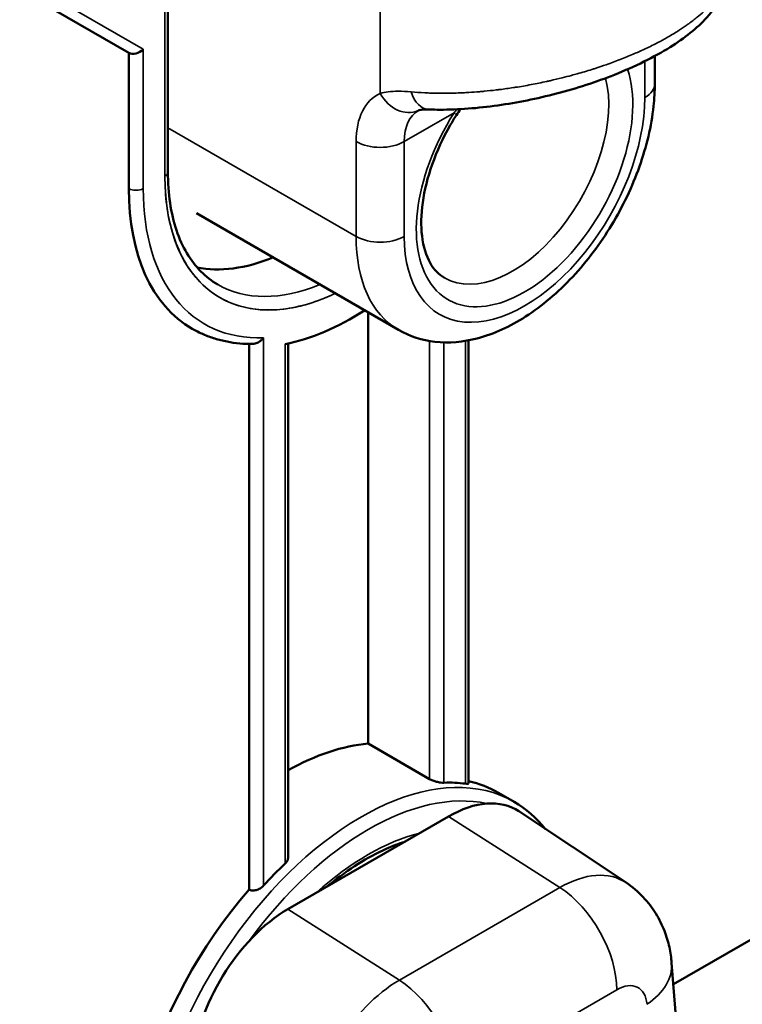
# Model space of a CAD drawing. Header units: millimetres. Extents: x 0 to 14369, y -869 to 2970.
# Tile 638 of 656: x 3793 to 3815, y 1590 to 1619. Entities that reach past the tile are written whole.
import ezdxf

# ---------------------------------------------------------------- set-up
doc = ezdxf.new("R2010")
doc.units = ezdxf.units.MM
doc.header["$LTSCALE"] = 10
doc.layers.add('Sichtbar (ISO)', color=7, linetype='Continuous', lineweight=50)
doc.layers.add('Sichtbar schmal (ISO)', color=7, linetype='Continuous', lineweight=35)

msp = doc.modelspace()

# ---------------------------------------------------------------- linework, layer by layer
at = {"layer": 'Sichtbar (ISO)'}
for p, q in [((3797.708, 1649.524), (3797.708, 1614.905)), ((3797.708, 1649.524), (3797.708, 1614.905)), ((3793.352, 1620.259), (3796.559, 1618.407)), ((3793.352, 1620.259), (3796.559, 1618.407)), ((3796.559, 1618.407), (3796.559, 1614.415)), ((3812.019, 1617.497), (3812.019, 1618.312)), ((3798.544, 1613.689), (3804.484, 1610.26)), ((3803.595, 1598.099), (3803.595, 1610.773)), ((3803.595, 1610.773), (3803.595, 1598.099)), ((3806.546, 1609.954), (3806.546, 1596.935)), ((3806.546, 1609.954), (3806.546, 1596.935)), ((3800.095, 1609.848), (3800.095, 1593.808)), ((3801.243, 1594.754), (3801.243, 1609.858)), ((3801.243, 1594.754), (3801.243, 1609.858)), ((3805.398, 1597.058), (3803.595, 1598.099)), ((3803.595, 1598.099), (3805.398, 1597.058)), ((3824.384, 1597.849), (3812.565, 1591.025)), ((3807.423, 1596.653), (3807.883, 1596.387)), ((3807.423, 1596.653), (3807.883, 1596.387)), ((3811.174, 1594.011), (3808.026, 1596.109)), ((3805.953, 1595.956), (3801.237, 1593.233)), ((3812.796, 1588.101), (3812.515, 1591.653))]:
    msp.add_line(p, q, dxfattribs=at)
for centre, major_axis, ratio, start_param, end_param in [((3796.771, 1618.631), (0.277, 0.16), 0.717439, 3.534292, 5.105088), ((3796.771, 1618.631), (0.277, 0.16), 0.717439, 3.534292, 5.105088), ((3802.923, 1618.089), (-4.5, -7.794), 0.57735, 5.497787, 6.283185), ((3801.544, 1618.885), (-3.75, -6.495), 0.57735, 0.188722, 0.643501), ((3803.135, 1617.967), (4.5, 7.794), 0.57735, 3.610629, 3.982661), ((3803.135, 1617.967), (-4.5, -7.794), 0.57735, 0.469036, 0.841069), ((3801.12, 1589.9), (4.5, 7.794), 0.57735, 0.385973, 0.766034), ((3801.12, 1589.9), (4.5, 7.794), 0.57735, 0.385973, 0.766034), ((3803.135, 1588.736), (4.5, 7.794), 0.57735, 0.235944, 0.349503), ((3803.135, 1588.736), (4.5, 7.794), 0.57735, 0.235944, 0.349503), ((3802.923, 1588.859), (4.5, 7.794), 0.57735, 0, 0.179668), ((3805.953, 1592.69), (2, 3.464), 0.57735, 6.246119, 7.068583), ((3803.135, 1588.736), (4.5, 7.794), 0.57735, 1.10176, 1.209071), ((3803.135, 1588.736), (-4.5, -7.794), 0.57735, 4.243353, 4.350663), ((3802.923, 1588.859), (4.5, 7.794), 0.57735, 1.245952, 2.711181), ((3801.237, 1589.967), (2, 3.464), 0.57735, 0.785398, 2.268928)]:
    msp.add_ellipse(centre, major_axis=major_axis, ratio=ratio, start_param=start_param, end_param=end_param, dxfattribs=at)
for points, knots in [([(3814.191, 1620.9), (3814.191, 1620.638), (3814.128, 1620.38), (3813.909, 1619.891), (3813.746, 1619.659), (3813.263, 1619.129), (3812.897, 1618.841), (3811.998, 1618.279), (3811.438, 1618.002), (3810.3, 1617.55), (3809.717, 1617.361), (3808.559, 1617.058), (3807.97, 1616.94), (3806.815, 1616.777), (3806.238, 1616.734), (3805.597, 1616.734), (3805.486, 1616.735), (3805.376, 1616.739)], [0, 0, 0, 0, 0.114508, 0.114508, 0.241433, 0.241433, 0.426078, 0.426078, 0.628566, 0.628566, 0.809259, 0.809259, 0.987663, 0.987663, 1.175049, 1.175049, 1.215109, 1.215109, 1.215109, 1.215109]), ([(3804.484, 1610.26), (3804.813, 1610.07), (3805.182, 1609.953), (3805.971, 1609.864), (3806.392, 1609.905), (3807.291, 1610.139), (3807.767, 1610.36), (3808.712, 1610.967), (3809.178, 1611.365), (3810.031, 1612.279), (3810.418, 1612.794), (3811.081, 1613.89), (3811.357, 1614.471), (3811.777, 1615.651), (3811.92, 1616.251), (3812.007, 1617.058), (3812.019, 1617.279), (3812.019, 1617.497)], [3.926991, 3.926991, 3.926991, 3.926991, 4.173567, 4.173567, 4.444852, 4.444852, 4.768405, 4.768405, 5.116735, 5.116735, 5.462757, 5.462757, 5.806032, 5.806032, 6.151161, 6.151161, 6.283185, 6.283185, 6.283185, 6.283185]), ([(3805.376, 1616.739), (3805.281, 1616.743), (3805.201, 1616.738), (3805.105, 1616.724), (3805.081, 1616.716), (3805.071, 1616.712), (3805.07, 1616.711), (3805.07, 1616.711)], [0, 0, 0, 0, 0.04461366, 0.04461366, 0.0841308, 0.0841308, 0.09134393, 0.09134393, 0.09134393, 0.09134393]), ([(3805.07, 1616.711), (3805.07, 1616.711), (3805.07, 1616.711), (3805.07, 1616.711), (3805.07, 1616.711), (3805.07, 1616.711), (3805.07, 1616.711), (3805.07, 1616.711), (3805.07, 1616.711), (3805.07, 1616.711), (3805.07, 1616.711), (3805.07, 1616.711)], [2.30052398, 2.30052398, 2.30052398, 2.30052398, 2.31165808, 2.31165808, 2.32279219, 2.32279219, 2.33392629, 2.33392629, 2.34506039, 2.34506039, 2.35619449, 2.35619449, 2.35619449, 2.35619449]), ([(3805.837, 1611.788), (3805.673, 1611.883), (3805.532, 1612.025), (3805.301, 1612.435), (3805.215, 1612.703), (3805.143, 1613.316), (3805.149, 1613.649), (3805.248, 1614.364), (3805.342, 1614.744), (3805.614, 1615.514), (3805.793, 1615.904), (3806.064, 1616.377), (3806.124, 1616.477), (3806.187, 1616.576)], [2.356194, 2.356194, 2.356194, 2.356194, 2.685647, 2.685647, 3.0151, 3.0151, 3.314598, 3.314598, 3.615426, 3.615426, 3.919871, 3.919871, 4.003458, 4.003458, 4.003458, 4.003458]), ([(3797.708, 1614.905), (3797.708, 1614.585), (3797.729, 1614.279), (3797.815, 1613.705), (3797.879, 1613.436), (3798.045, 1612.941), (3798.147, 1612.715), (3798.386, 1612.312), (3798.523, 1612.134), (3798.826, 1611.827), (3798.992, 1611.698), (3799.173, 1611.594)], [3.1415927, 3.1415927, 3.1415927, 3.1415927, 3.2986723, 3.2986723, 3.4557519, 3.4557519, 3.6128316, 3.6128316, 3.7699112, 3.7699112, 3.9269908, 3.9269908, 3.9269908, 3.9269908]), ([(3797.708, 1614.905), (3797.708, 1614.585), (3797.729, 1614.279), (3797.815, 1613.705), (3797.879, 1613.436), (3798.045, 1612.941), (3798.147, 1612.715), (3798.386, 1612.312), (3798.523, 1612.134), (3798.826, 1611.827), (3798.992, 1611.698), (3799.173, 1611.594)], [3.1415927, 3.1415927, 3.1415927, 3.1415927, 3.2986723, 3.2986723, 3.4557519, 3.4557519, 3.6128316, 3.6128316, 3.7699112, 3.7699112, 3.9269908, 3.9269908, 3.9269908, 3.9269908]), ([(3798.423, 1610.295), (3798.528, 1610.235), (3798.636, 1610.18), (3798.858, 1610.083), (3798.972, 1610.041), (3799.205, 1609.969), (3799.325, 1609.939), (3799.568, 1609.892), (3799.692, 1609.874), (3799.944, 1609.852), (3800.072, 1609.846), (3800.201, 1609.847)], [3.9269908, 3.9269908, 3.9269908, 3.9269908, 3.9923302, 3.9923302, 4.0576695, 4.0576695, 4.1230089, 4.1230089, 4.1883483, 4.1883483, 4.2536876, 4.2536876, 4.2536876, 4.2536876]), ([(3798.423, 1610.295), (3798.528, 1610.235), (3798.636, 1610.18), (3798.858, 1610.083), (3798.972, 1610.041), (3799.205, 1609.969), (3799.325, 1609.939), (3799.568, 1609.892), (3799.692, 1609.874), (3799.944, 1609.852), (3800.072, 1609.846), (3800.201, 1609.847)], [3.9269908, 3.9269908, 3.9269908, 3.9269908, 3.9923302, 3.9923302, 4.0576695, 4.0576695, 4.1230089, 4.1230089, 4.1883483, 4.1883483, 4.2536876, 4.2536876, 4.2536876, 4.2536876]), ([(3800.519, 1610.027), (3800.518, 1610.026), (3800.518, 1610.026), (3800.499, 1610.002), (3800.479, 1609.979), (3800.435, 1609.94), (3800.411, 1609.922), (3800.351, 1609.884), (3800.313, 1609.867), (3800.249, 1609.851), (3800.225, 1609.847), (3800.201, 1609.847)], [-0.00029012, -0.00029012, -0.00029012, -0.00029012, 0, 0, 0.00898379, 0.00898379, 0.01779711, 0.01779711, 0.03045506, 0.03045506, 0.03837178, 0.03837178, 0.03837178, 0.03837178]), ([(3800.201, 1609.847), (3800.225, 1609.847), (3800.249, 1609.851), (3800.313, 1609.867), (3800.351, 1609.884), (3800.411, 1609.922), (3800.435, 1609.94), (3800.479, 1609.979), (3800.499, 1610.002), (3800.518, 1610.026), (3800.518, 1610.026), (3800.519, 1610.027)], [-0.03837178, -0.03837178, -0.03837178, -0.03837178, -0.03045506, -0.03045506, -0.01779711, -0.01779711, -0.00898379, -0.00898379, 0, 0, 0.00029012, 0.00029012, 0.00029012, 0.00029012]), ([(3805.398, 1597.058), (3805.424, 1597.042), (3805.458, 1597.026), (3805.53, 1596.999), (3805.569, 1596.987), (3805.645, 1596.967), (3805.686, 1596.959), (3805.762, 1596.949), (3805.796, 1596.948), (3805.822, 1596.949)], [0.09514524, 0.09514524, 0.09514524, 0.09514524, 0.10638385, 0.10638385, 0.11762247, 0.11762247, 0.13007536, 0.13007536, 0.14252826, 0.14252826, 0.14252826, 0.14252826]), ([(3805.822, 1596.949), (3805.796, 1596.948), (3805.762, 1596.949), (3805.686, 1596.959), (3805.645, 1596.967), (3805.569, 1596.987), (3805.53, 1596.999), (3805.458, 1597.026), (3805.424, 1597.042), (3805.398, 1597.058)], [-0.14252826, -0.14252826, -0.14252826, -0.14252826, -0.13007536, -0.13007536, -0.11762247, -0.11762247, -0.10638385, -0.10638385, -0.09514524, -0.09514524, -0.09514524, -0.09514524]), ([(3806.459, 1596.922), (3806.486, 1596.918), (3806.509, 1596.917), (3806.539, 1596.922), (3806.546, 1596.927), (3806.546, 1596.935)], [0.1473089, 0.1473089, 0.1473089, 0.1473089, 0.16081316, 0.16081316, 0.17321709, 0.17321709, 0.17321709, 0.17321709]), ([(3806.546, 1596.935), (3806.546, 1596.927), (3806.539, 1596.922), (3806.509, 1596.917), (3806.486, 1596.918), (3806.459, 1596.922)], [-0.17321709, -0.17321709, -0.17321709, -0.17321709, -0.16081316, -0.16081316, -0.1473089, -0.1473089, -0.1473089, -0.1473089]), ([(3804.669, 1595.215), (3804.491, 1595.158), (3804.309, 1595.088), (3803.581, 1594.763), (3803.019, 1594.411), (3802.445, 1593.944), (3802.418, 1593.922), (3802.39, 1593.899)], [1.3523772, 1.3523772, 1.3523772, 1.3523772, 1.4579955, 1.4579955, 1.771581, 1.771581, 1.7871482, 1.7871482, 1.7871482, 1.7871482]), ([(3804.669, 1595.215), (3804.491, 1595.158), (3804.309, 1595.088), (3803.581, 1594.763), (3803.019, 1594.411), (3802.445, 1593.944), (3802.418, 1593.922), (3802.39, 1593.899)], [1.3523772, 1.3523772, 1.3523772, 1.3523772, 1.4579955, 1.4579955, 1.771581, 1.771581, 1.7871482, 1.7871482, 1.7871482, 1.7871482]), ([(3801.155, 1594.577), (3801.182, 1594.602), (3801.205, 1594.632), (3801.236, 1594.694), (3801.243, 1594.725), (3801.243, 1594.754)], [0.04651531, 0.04651531, 0.04651531, 0.04651531, 0.05838698, 0.05838698, 0.06998695, 0.06998695, 0.06998695, 0.06998695]), ([(3801.243, 1594.754), (3801.243, 1594.725), (3801.236, 1594.694), (3801.205, 1594.632), (3801.182, 1594.602), (3801.155, 1594.577)], [-0.06998695, -0.06998695, -0.06998695, -0.06998695, -0.05838698, -0.05838698, -0.04651531, -0.04651531, -0.04651531, -0.04651531]), ([(3800.095, 1593.808), (3800.121, 1593.793), (3800.155, 1593.783), (3800.227, 1593.777), (3800.265, 1593.782), (3800.34, 1593.802), (3800.382, 1593.819), (3800.458, 1593.866), (3800.492, 1593.895), (3800.519, 1593.924)], [0, 0, 0, 0, 0.01126144, 0.01126144, 0.02252289, 0.02252289, 0.03506677, 0.03506677, 0.04761065, 0.04761065, 0.04761065, 0.04761065]), ([(3800.519, 1593.924), (3800.492, 1593.895), (3800.458, 1593.866), (3800.382, 1593.819), (3800.34, 1593.802), (3800.265, 1593.782), (3800.227, 1593.777), (3800.155, 1593.783), (3800.121, 1593.793), (3800.095, 1593.808)], [-0.04761065, -0.04761065, -0.04761065, -0.04761065, -0.03506677, -0.03506677, -0.02252289, -0.02252289, -0.01126144, -0.01126144, 0, 0, 0, 0]), ([(3812.515, 1591.653), (3812.503, 1591.8), (3812.482, 1591.953), (3812.413, 1592.268), (3812.366, 1592.431), (3812.237, 1592.764), (3812.155, 1592.933), (3811.948, 1593.268), (3811.822, 1593.434), (3811.528, 1593.744), (3811.359, 1593.888), (3811.174, 1594.011)], [0.0872665, 0.0872665, 0.0872665, 0.0872665, 0.2194795, 0.2194795, 0.3516926, 0.3516926, 0.4839057, 0.4839057, 0.6161187, 0.6161187, 0.7483318, 0.7483318, 0.7483318, 0.7483318])]:
    msp.add_open_spline(points, degree=3, knots=knots, dxfattribs=at)
for points in [[(3806.307, 1616.751), (3806.265, 1616.694), (3806.225, 1616.635), (3806.187, 1616.576)], [(3808.812, 1595.585), (3808.548, 1595.913), (3808.235, 1596.184), (3807.883, 1596.387)], [(3808.812, 1595.585), (3808.548, 1595.913), (3808.235, 1596.184), (3807.883, 1596.387)]]:
    msp.add_open_spline(points, degree=3, dxfattribs=at)
at = {"layer": 'Sichtbar schmal (ISO)'}
for p, q in [((3797.62, 1649.402), (3797.62, 1614.782)), ((3797.62, 1614.782), (3797.62, 1649.402)), ((3803.948, 1624.029), (3803.948, 1617.213)), ((3793.714, 1620.396), (3796.983, 1618.509)), ((3796.983, 1618.509), (3793.714, 1620.396)), ((3796.559, 1618.407), (3796.559, 1614.415)), ((3796.983, 1614.415), (3796.983, 1618.509)), ((3796.983, 1618.509), (3796.983, 1614.415)), ((3811.727, 1618.16), (3811.727, 1617.089)), ((3804.655, 1615.795), (3806.119, 1616.641)), ((3803.241, 1613.007), (3797.708, 1616.201)), ((3803.241, 1615.795), (3803.241, 1613.007)), ((3804.655, 1613.007), (3804.655, 1615.795)), ((3800.519, 1593.924), (3800.519, 1610.027)), ((3800.519, 1610.027), (3800.519, 1593.924)), ((3805.398, 1609.933), (3805.398, 1597.058)), ((3805.398, 1597.058), (3805.398, 1609.933)), ((3806.459, 1609.938), (3806.459, 1596.922)), ((3806.459, 1596.922), (3806.459, 1609.938)), ((3800.095, 1609.848), (3800.095, 1593.808)), ((3801.155, 1609.84), (3801.155, 1594.577)), ((3801.155, 1594.577), (3801.155, 1609.84)), ((3805.822, 1596.949), (3805.822, 1609.893)), ((3805.822, 1609.893), (3805.822, 1596.949)), ((3809.227, 1593.867), (3805.953, 1595.956)), ((3804.511, 1591.144), (3809.227, 1593.867)), ((3801.237, 1593.233), (3804.511, 1591.144)), ((3810.903, 1590.862), (3806.187, 1588.139))]:
    msp.add_line(p, q, dxfattribs=at)
for centre, major_axis, ratio, start_param, end_param in [((3808.191, 1615.048), (-2.25, -3.897), 0.57735, 4.635921, 8.951087), ((3807.837, 1615.252), (-2, -3.464), 0.57735, 0, 2.613314), ((3811.019, 1617.497), (1, 0), 0.57735, 5.497784, 6.283185), ((3805.363, 1614.571), (-1.5, 2.598), 0.57735, 6.227515, 7.068583), ((3804.655, 1617.621), (0.414, -0.91), 0.815232, 4.790916, 6.283185), ((3805.412, 1617.739), (-0.035, -0.999), 0.621525, 5.235188, 6.283191), ((3808.191, 1615.048), (-2.5, -4.33), 0.57735, 5.497787, 8.63938), ((3806.07, 1614.979), (-1, 1.732), 0.57735, 0, 0.785398), ((3805.766, 1616.845), (0.422, -0.269), 0.062375, 6.283185, 6.900045), ((3803.948, 1616.204), (1, 0), 0.57735, 3.926991, 5.497787), ((3797.408, 1614.905), (0.3, 0), 0.57735, 5.497787, 6.283185), ((3797.408, 1614.905), (0.3, 0), 0.57735, 5.497795, 6.283185), ((3803.135, 1617.967), (-3.9, -6.755), 0.57735, 5.497787, 6.976345), ((3796.771, 1614.537), (-0.3, 0), 0.57735, 0.785398, 2.356194), ((3802.923, 1618.089), (-4.5, -7.794), 0.57735, 5.497787, 6.283185), ((3796.771, 1614.537), (0.3, 0), 0.57735, 3.926991, 5.497787), ((3803.135, 1617.967), (-4.35, -7.534), 0.57735, 5.497787, 6.629304), ((3803.135, 1617.967), (-4.35, -7.534), 0.57735, 5.497787, 6.629304), ((3803.948, 1613.415), (-1, 0), 0.57735, 0.785398, 2.356194), ((3807.484, 1615.456), (-3, -5.196), 0.57735, 5.497787, 6.283185), ((3802.923, 1618.089), (-3.75, -6.495), 0.57735, 0, 0.643501), ((3802.923, 1618.089), (-3.75, -6.495), 0.57735, 0, 0.643501), ((3803.383, 1588.593), (4.5, 7.794), 0.57735, 0, 2.681046), ((3803.383, 1588.593), (4.5, 7.794), 0.57735, 0, 2.681046), ((3803.595, 1588.471), (4.35, 7.534), 0.57735, 0.18281, 1.387987), ((3803.595, 1588.471), (4.35, 7.534), 0.57735, 0.18281, 1.387987), ((3803.595, 1588.471), (3.9, 6.755), 0.57735, 0.507151, 1.063645), ((3803.595, 1588.471), (-3.9, -6.755), 0.57735, 3.648744, 4.205238), ((3809.227, 1590.799), (1.879, 3.254), 0.57735, 6.246119, 7.068583), ((3809.135, 1591.882), (-1.25, 2.165), 0.57735, 3.926991, 5.445427), ((3810.023, 1591.455), (2.492, 0.197), 0.625473, 5.450176, 6.283185), ((3804.511, 1588.077), (-1.879, -3.254), 0.57735, 3.926991, 5.410521), ((3804.419, 1589.159), (-1.25, 2.165), 0.57735, 3.926991, 5.445427), ((3810.903, 1589.832), (0.63, 1.092), 0.57735, 5.585054, 7.068583)]:
    msp.add_ellipse(centre, major_axis=major_axis, ratio=ratio, start_param=start_param, end_param=end_param, dxfattribs=at)
for points, knots in [([(3814.191, 1620.9), (3814.191, 1620.895), (3814.191, 1620.891), (3814.191, 1620.886), (3814.191, 1620.864), (3814.19, 1620.843), (3814.188, 1620.821), (3814.183, 1620.758), (3814.172, 1620.695), (3814.155, 1620.631), (3814.139, 1620.567), (3814.117, 1620.503), (3814.089, 1620.438), (3814.073, 1620.401), (3814.056, 1620.365), (3814.036, 1620.329), (3814.021, 1620.3), (3814.005, 1620.271), (3813.988, 1620.242), (3813.949, 1620.176), (3813.905, 1620.11), (3813.855, 1620.045), (3813.839, 1620.024), (3813.823, 1620.003), (3813.806, 1619.982), (3813.77, 1619.937), (3813.731, 1619.892), (3813.69, 1619.847), (3813.63, 1619.781), (3813.565, 1619.715), (3813.495, 1619.65), (3813.481, 1619.636), (3813.466, 1619.623), (3813.451, 1619.609), (3813.394, 1619.557), (3813.333, 1619.505), (3813.27, 1619.454), (3813.19, 1619.389), (3813.106, 1619.324), (3813.017, 1619.26), (3813.002, 1619.249), (3812.987, 1619.239), (3812.972, 1619.228), (3812.897, 1619.175), (3812.818, 1619.122), (3812.737, 1619.07), (3812.64, 1619.008), (3812.538, 1618.946), (3812.433, 1618.885), (3812.417, 1618.876), (3812.401, 1618.867), (3812.385, 1618.858), (3812.295, 1618.806), (3812.202, 1618.756), (3812.106, 1618.706), (3811.993, 1618.647), (3811.876, 1618.589), (3811.756, 1618.532), (3811.742, 1618.525), (3811.728, 1618.519), (3811.714, 1618.512), (3811.607, 1618.462), (3811.497, 1618.413), (3811.385, 1618.365), (3811.259, 1618.311), (3811.129, 1618.258), (3810.997, 1618.207), (3810.864, 1618.156), (3810.729, 1618.106), (3810.591, 1618.057), (3810.484, 1618.02), (3810.375, 1617.983), (3810.265, 1617.948), (3810.234, 1617.937), (3810.202, 1617.927), (3810.171, 1617.917), (3810.028, 1617.873), (3809.884, 1617.829), (3809.738, 1617.788), (3809.683, 1617.773), (3809.629, 1617.758), (3809.574, 1617.743), (3809.481, 1617.718), (3809.388, 1617.694), (3809.295, 1617.67), (3809.179, 1617.641), (3809.063, 1617.614), (3808.947, 1617.587), (3808.912, 1617.579), (3808.878, 1617.572), (3808.843, 1617.564), (3808.692, 1617.531), (3808.539, 1617.5), (3808.386, 1617.471), (3808.233, 1617.442), (3808.079, 1617.416), (3807.926, 1617.392), (3807.904, 1617.388), (3807.883, 1617.385), (3807.862, 1617.382), (3807.729, 1617.361), (3807.597, 1617.343), (3807.465, 1617.326), (3807.43, 1617.322), (3807.396, 1617.318), (3807.361, 1617.313), (3807.242, 1617.299), (3807.124, 1617.287), (3807.007, 1617.276), (3806.96, 1617.271), (3806.912, 1617.267), (3806.865, 1617.263), (3806.761, 1617.254), (3806.657, 1617.247), (3806.554, 1617.241), (3806.496, 1617.237), (3806.438, 1617.234), (3806.381, 1617.231), (3806.29, 1617.227), (3806.199, 1617.223), (3806.109, 1617.221), (3806.039, 1617.219), (3805.969, 1617.218), (3805.899, 1617.217), (3805.824, 1617.217), (3805.75, 1617.217), (3805.676, 1617.217), (3805.582, 1617.218), (3805.489, 1617.221), (3805.396, 1617.224), (3805.35, 1617.226), (3805.304, 1617.228), (3805.258, 1617.23), (3805.121, 1617.237), (3804.987, 1617.247), (3804.856, 1617.259)], [0.2104278, 0.2104278, 0.2104278, 0.2104278, 0.2124923, 0.2124923, 0.2124923, 0.2222222, 0.2222222, 0.2222222, 0.25, 0.25, 0.25, 0.2777778, 0.2777778, 0.2777778, 0.293289, 0.293289, 0.293289, 0.3055556, 0.3055556, 0.3055556, 0.3333333, 0.3333333, 0.3333333, 0.3421367, 0.3421367, 0.3421367, 0.3611111, 0.3611111, 0.3611111, 0.3888889, 0.3888889, 0.3888889, 0.3946497, 0.3946497, 0.3946497, 0.4166667, 0.4166667, 0.4166667, 0.4444444, 0.4444444, 0.4444444, 0.4490439, 0.4490439, 0.4490439, 0.4722222, 0.4722222, 0.4722222, 0.5, 0.5, 0.5, 0.5041814, 0.5041814, 0.5041814, 0.5277778, 0.5277778, 0.5277778, 0.5555556, 0.5555556, 0.5555556, 0.5587671, 0.5587671, 0.5587671, 0.5833333, 0.5833333, 0.5833333, 0.6111111, 0.6111111, 0.6111111, 0.6388889, 0.6388889, 0.6388889, 0.6605226, 0.6605226, 0.6605226, 0.6666667, 0.6666667, 0.6666667, 0.6944444, 0.6944444, 0.6944444, 0.7047811, 0.7047811, 0.7047811, 0.7222222, 0.7222222, 0.7222222, 0.7436659, 0.7436659, 0.7436659, 0.75, 0.75, 0.75, 0.7777778, 0.7777778, 0.7777778, 0.8055556, 0.8055556, 0.8055556, 0.8094159, 0.8094159, 0.8094159, 0.8333333, 0.8333333, 0.8333333, 0.8396367, 0.8396367, 0.8396367, 0.8611111, 0.8611111, 0.8611111, 0.8697311, 0.8697311, 0.8697311, 0.8888889, 0.8888889, 0.8888889, 0.8996307, 0.8996307, 0.8996307, 0.9166667, 0.9166667, 0.9166667, 0.9300534, 0.9300534, 0.9300534, 0.9444444, 0.9444444, 0.9444444, 0.9628992, 0.9628992, 0.9628992, 0.9722222, 0.9722222, 0.9722222, 1, 1, 1, 1]), ([(3803.948, 1617.213), (3804.02, 1617.233), (3804.099, 1617.249), (3804.187, 1617.26), (3804.275, 1617.271), (3804.372, 1617.277), (3804.482, 1617.277), (3804.593, 1617.278), (3804.717, 1617.272), (3804.856, 1617.259)], [0, 0, 0, 0, 0.333333, 0.333333, 0.333333, 0.666667, 0.666667, 0.666667, 1, 1, 1, 1]), ([(3797.62, 1614.782), (3797.62, 1614.177), (3797.689, 1613.643), (3797.832, 1613.155), (3797.976, 1612.665), (3798.195, 1612.22), (3798.478, 1611.866), (3798.76, 1611.512), (3799.105, 1611.249), (3799.501, 1611.078), (3799.896, 1610.907), (3800.342, 1610.829), (3800.82, 1610.85), (3801.298, 1610.87), (3801.808, 1610.989), (3802.328, 1611.201), (3802.428, 1611.241), (3802.527, 1611.285), (3802.627, 1611.332)], [0.0003593, 0.0003593, 0.0003593, 0.0003593, 0.0909091, 0.0909091, 0.0909091, 0.1818182, 0.1818182, 0.1818182, 0.2727273, 0.2727273, 0.2727273, 0.3636364, 0.3636364, 0.3636364, 0.4545455, 0.4545455, 0.4545455, 0.4718789, 0.4718789, 0.4718789, 0.4718789])]:
    msp.add_open_spline(points, degree=3, knots=knots, dxfattribs=at)
msp.add_open_spline([(3806.119, 1616.641), (3806.145, 1616.676), (3806.172, 1616.711), (3806.199, 1616.745)], degree=3, dxfattribs=at)

doc.saveas('drawing.dxf')
